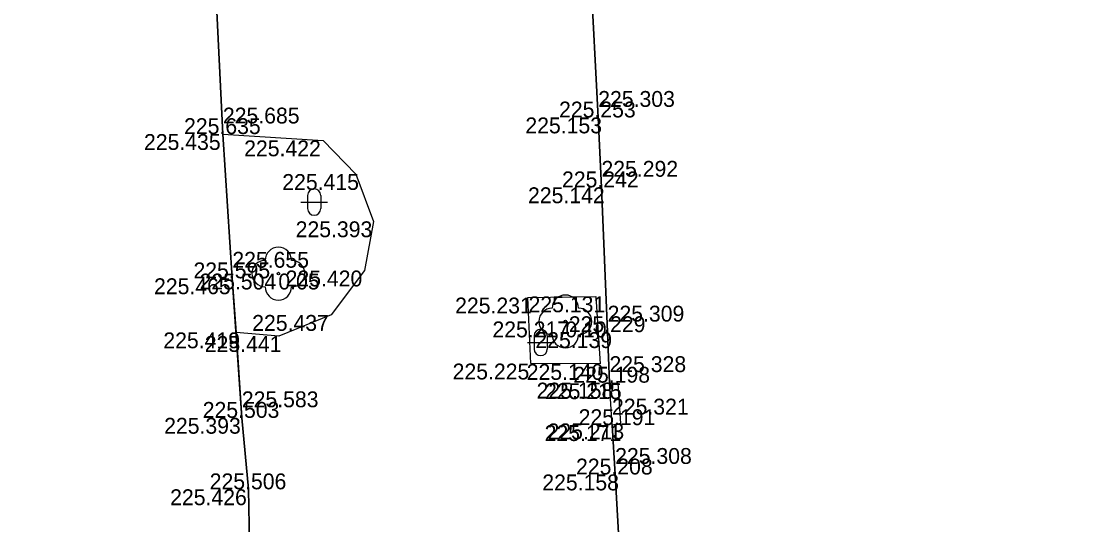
# Model space of a CAD drawing. Extents: x -599516 to -599132, y -1163668 to -1163119.
# Drawn here: x -599366 to -599346.08, y -1163394.03 to -1163384.51 of the extents above; entities that cross this region are included whole.
import ezdxf

# ---------------------------------------------------------------- set-up
doc = ezdxf.new("R2010")
doc.units = 0
for name, color, linetype in [('Bod-oznac1', 7, 'Continuous'), ('Bod-oznac2', 7, 'Continuous'), ('Bod-oznac3', 7, 'Continuous'), ('Bod-vyska1', 7, 'Continuous'), ('Bod-vyska2', 7, 'Continuous'), ('Bod-vyska3', 7, 'Continuous'), ('Z_cela-hrobu-dolni-linie', 7, 'Continuous'), ('Z_cela-hrobu-horni-linie', 7, 'Continuous'), ('Z_komunikace', 7, 'Continuous'), ('Z_kultury-znacky', 7, 'Continuous'), ('Z_nove-stromy-prumer-kmene', 7, 'Continuous'), ('Z_stromy-nove-vysazene', 7, 'Continuous')]:
    doc.layers.add(name, color=color, linetype=linetype)

msp = doc.modelspace()

# ---------------------------------------------------------------- linework, layer by layer
at = {"layer": 'Bod-oznac1'}
for p, q in [((-599355.08, -1163386.331), (-599355.08, -1163386.331)), ((-599362.179, -1163386.645), (-599362.179, -1163386.645)), ((-599360.284, -1163386.765), (-599360.284, -1163386.765)), ((-599359.667, -1163387.401), (-599359.667, -1163387.401)), ((-599355.019, -1163387.652), (-599355.019, -1163387.652)), ((-599359.333, -1163388.295), (-599359.333, -1163388.295)), ((-599359.502, -1163389.225), (-599359.502, -1163389.225)), ((-599362.001, -1163389.372), (-599362.001, -1163389.372)), ((-599361.13, -1163389.283), (-599361.13, -1163389.283)), ((-599356.409, -1163389.736), (-599356.409, -1163389.736)), ((-599355.124, -1163389.714), (-599355.124, -1163389.714)), ((-599360.13, -1163390.065), (-599360.13, -1163390.065)), ((-599355.702, -1163390.188), (-599355.702, -1163390.188)), ((-599361.928, -1163390.395), (-599361.928, -1163390.395)), ((-599354.902, -1163390.39), (-599354.902, -1163390.39)), ((-599361.122, -1163390.464), (-599361.122, -1163390.464)), ((-599356.352, -1163390.984), (-599356.352, -1163390.984)), ((-599355.046, -1163390.992), (-599355.046, -1163390.992)), ((-599354.867, -1163391.345), (-599354.867, -1163391.345)), ((-599354.708, -1163391.356), (-599354.708, -1163391.356)), ((-599361.821, -1163392.01), (-599361.821, -1163392.01)), ((-599354.819, -1163392.148), (-599354.819, -1163392.148)), ((-599354.661, -1163392.116), (-599354.661, -1163392.116)), ((-599354.76, -1163393.081), (-599354.76, -1163393.081)), ((-599361.695, -1163393.361), (-599361.695, -1163393.361))]:
    msp.add_line(p, q, dxfattribs=at)
at = {"layer": 'Bod-oznac2'}
for p, q in [((-599355.08, -1163386.331), (-599355.08, -1163386.331)), ((-599362.179, -1163386.645), (-599362.179, -1163386.645)), ((-599355.019, -1163387.652), (-599355.019, -1163387.652)), ((-599362.001, -1163389.372), (-599362.001, -1163389.372)), ((-599354.902, -1163390.39), (-599354.902, -1163390.39)), ((-599354.867, -1163391.345), (-599354.867, -1163391.345)), ((-599361.821, -1163392.01), (-599361.821, -1163392.01)), ((-599354.819, -1163392.148), (-599354.819, -1163392.148)), ((-599354.76, -1163393.081), (-599354.76, -1163393.081)), ((-599361.695, -1163393.361), (-599361.695, -1163393.361))]:
    msp.add_line(p, q, dxfattribs=at)
at = {"layer": 'Bod-oznac3'}
for p, q in [((-599355.08, -1163386.331), (-599355.08, -1163386.331)), ((-599362.179, -1163386.645), (-599362.179, -1163386.645)), ((-599355.019, -1163387.652), (-599355.019, -1163387.652)), ((-599362.001, -1163389.372), (-599362.001, -1163389.372)), ((-599354.902, -1163390.39), (-599354.902, -1163390.39)), ((-599354.867, -1163391.345), (-599354.867, -1163391.345)), ((-599361.821, -1163392.01), (-599361.821, -1163392.01)), ((-599354.819, -1163392.148), (-599354.819, -1163392.148)), ((-599354.76, -1163393.081), (-599354.76, -1163393.081))]:
    msp.add_line(p, q, dxfattribs=at)
at = {"layer": 'Z_cela-hrobu-dolni-linie'}
msp.add_lwpolyline([(-599362.179, -1163386.645), (-599362.001, -1163389.372), (-599361.928, -1163390.395)], dxfattribs=at)
at = {"layer": 'Z_cela-hrobu-horni-linie'}
for points in [[(-599361.669, -1163394.722), (-599361.695, -1163393.361), (-599361.821, -1163392.01), (-599361.821, -1163392.01), (-599362.001, -1163389.372), (-599362.001, -1163389.372), (-599362.179, -1163386.645), (-599362.179, -1163386.645), (-599362.311, -1163383.938), (-599362.327, -1163382.899), (-599362.327, -1163382.899), (-599362.338, -1163382.363), (-599362.338, -1163382.363), (-599362.361, -1163381.324), (-599362.375, -1163379.965), (-599362.441, -1163379.96), (-599362.441, -1163379.96), (-599362.561, -1163377.245), (-599362.629, -1163375.712), (-599362.761, -1163372.961), (-599365.997, -1163373.072)], [(-599355.224, -1163383.552), (-599355.08, -1163386.331), (-599355.08, -1163386.331), (-599355.019, -1163387.652), (-599355.019, -1163387.652), (-599354.902, -1163390.39), (-599354.902, -1163390.39), (-599354.867, -1163391.345), (-599354.867, -1163391.345), (-599354.708, -1163391.356), (-599354.661, -1163392.116), (-599354.819, -1163392.148), (-599354.819, -1163392.148), (-599354.76, -1163393.081), (-599354.76, -1163393.081), (-599354.683, -1163394.411)]]:
    msp.add_lwpolyline(points, dxfattribs=at)
at = {"layer": 'Z_komunikace'}
for points in [[(-599354.683, -1163394.411), (-599354.76, -1163393.081), (-599354.819, -1163392.148), (-599354.867, -1163391.345), (-599354.902, -1163390.39), (-599355.019, -1163387.652), (-599355.08, -1163386.331), (-599355.224, -1163383.552), (-599355.279, -1163382.129), (-599355.415, -1163380.766), (-599355.599, -1163378.096), (-599355.72, -1163375.439), (-599355.906, -1163372.377), (-599352.548, -1163372.253), (-599351.681, -1163372.178), (-599351.858, -1163370.611), (-599351.052, -1163370.523), (-599350.09, -1163370.606), (-599350.032, -1163372.033), (-599348.646, -1163371.949), (-599348.763, -1163372.369), (-599347.206, -1163372.109), (-599344.58, -1163371.953)], [(-599362.375, -1163379.965), (-599362.361, -1163381.324), (-599362.339, -1163382.291), (-599361.543, -1163382.291), (-599361.523, -1163382.939), (-599362.326, -1163382.983), (-599362.311, -1163383.938), (-599362.179, -1163386.645), (-599360.284, -1163386.765), (-599359.667, -1163387.401), (-599359.333, -1163388.295), (-599359.502, -1163389.225), (-599360.13, -1163390.065), (-599361.122, -1163390.464), (-599361.928, -1163390.395), (-599361.821, -1163392.01), (-599361.695, -1163393.361), (-599361.669, -1163394.722)], [(-599355.046, -1163390.992), (-599356.352, -1163390.984), (-599356.409, -1163389.736), (-599355.124, -1163389.714), (-599355.046, -1163390.992)]]:
    msp.add_lwpolyline(points, dxfattribs=at)
at = {"layer": 'Z_kultury-znacky'}
for p, q in [((-599360.578, -1163387.805), (-599360.578, -1163388.055)), ((-599360.328, -1163387.805), (-599360.328, -1163388.055)), ((-599360.703, -1163387.93), (-599360.203, -1163387.93)), ((-599356.418, -1163390.584), (-599355.918, -1163390.584)), ((-599356.293, -1163390.459), (-599356.293, -1163390.709)), ((-599356.043, -1163390.459), (-599356.043, -1163390.709))]:
    msp.add_line(p, q, dxfattribs=at)
for centre, start, end in [((-599360.453, -1163387.805), 0, 180), ((-599360.453, -1163388.055), 180, 0), ((-599356.168, -1163390.459), 0, 180), ((-599356.168, -1163390.709), 180, 0)]:
    msp.add_arc(centre, 0.125, start, end, dxfattribs=at)
at = {"layer": 'Z_stromy-nove-vysazene'}
for centre in [(-599361.13, -1163389.283), (-599355.702, -1163390.188)]:
    msp.add_circle(centre, 0.025, dxfattribs=at)
for centre, start, end in [((-599361.13, -1163389.033), 0, 180), ((-599361.38, -1163389.283), 90, 270), ((-599360.88, -1163389.283), 270, 90), ((-599361.13, -1163389.533), 180, 0), ((-599355.702, -1163389.938), 0, 180), ((-599355.952, -1163390.188), 90, 270), ((-599355.452, -1163390.188), 270, 90), ((-599355.702, -1163390.438), 180, 0)]:
    msp.add_arc(centre, 0.25, start, end, dxfattribs=at)

# ---------------------------------------------------------------- texts
at = {"layer": 'Bod-vyska1'}
for s, p in [('225.153', (-599356.458, -1163386.631)), ('225.435', (-599363.672, -1163386.945)), ('225.422', (-599361.777, -1163387.065)), ('225.415', (-599361.056, -1163387.701)), ('225.142', (-599356.408, -1163387.952)), ('225.393', (-599360.803, -1163388.595)), ('225.420', (-599360.993, -1163389.525)), ('225.465', (-599363.482, -1163389.672)), ('225.504', (-599362.621, -1163389.583)), ('225.231', (-599357.787, -1163390.036)), ('225.131', (-599356.398, -1163390.014)), ('225.437', (-599361.625, -1163390.365)), ('225.217', (-599357.081, -1163390.488)), ('225.419', (-599363.306, -1163390.695)), ('225.139', (-599356.268, -1163390.69)), ('225.441', (-599362.522, -1163390.764)), ('225.225', (-599357.834, -1163391.284)), ('225.140', (-599356.433, -1163391.292)), ('225.158', (-599356.245, -1163391.645)), ('225.215', (-599356.086, -1163391.656)), ('225.393', (-599363.291, -1163392.31)), ('225.171', (-599356.094, -1163392.448)), ('225.213', (-599356.039, -1163392.416)), ('225.158', (-599356.138, -1163393.381)), ('225.426', (-599363.177, -1163393.661))]:
    msp.add_text(s, height=0.3, dxfattribs=at).set_placement(p)
at = {"layer": 'Bod-vyska2'}
for s, p in [('225.253', (-599355.821, -1163386.331)), ('225.635', (-599362.914, -1163386.645)), ('225.242', (-599355.765, -1163387.652)), ('225.595', (-599362.736, -1163389.372)), ('225.229', (-599355.637, -1163390.39)), ('225.198', (-599355.55, -1163391.345)), ('225.503', (-599362.561, -1163392.01)), ('225.191', (-599355.45, -1163392.148)), ('225.208', (-599355.5, -1163393.081)), ('225.506', (-599362.429, -1163393.361))]:
    msp.add_text(s, height=0.3, dxfattribs=at).set_placement(p)
at = {"layer": 'Bod-vyska3'}
for s, p in [('225.303', (-599355.08, -1163386.131)), ('225.685', (-599362.179, -1163386.445)), ('225.292', (-599355.019, -1163387.452)), ('225.655', (-599362.001, -1163389.172)), ('225.309', (-599354.902, -1163390.19)), ('225.328', (-599354.867, -1163391.145)), ('225.583', (-599361.821, -1163391.81)), ('225.321', (-599354.819, -1163391.948)), ('225.308', (-599354.76, -1163392.881))]:
    msp.add_text(s, height=0.3, dxfattribs=at).set_placement(p)
at = {"layer": 'Z_nove-stromy-prumer-kmene'}
for s, p in [('0.05', (-599361.13, -1163389.583)), ('0.10', (-599355.702, -1163390.488))]:
    msp.add_text(s, height=0.3, dxfattribs=at).set_placement(p)

doc.saveas('drawing.dxf')
